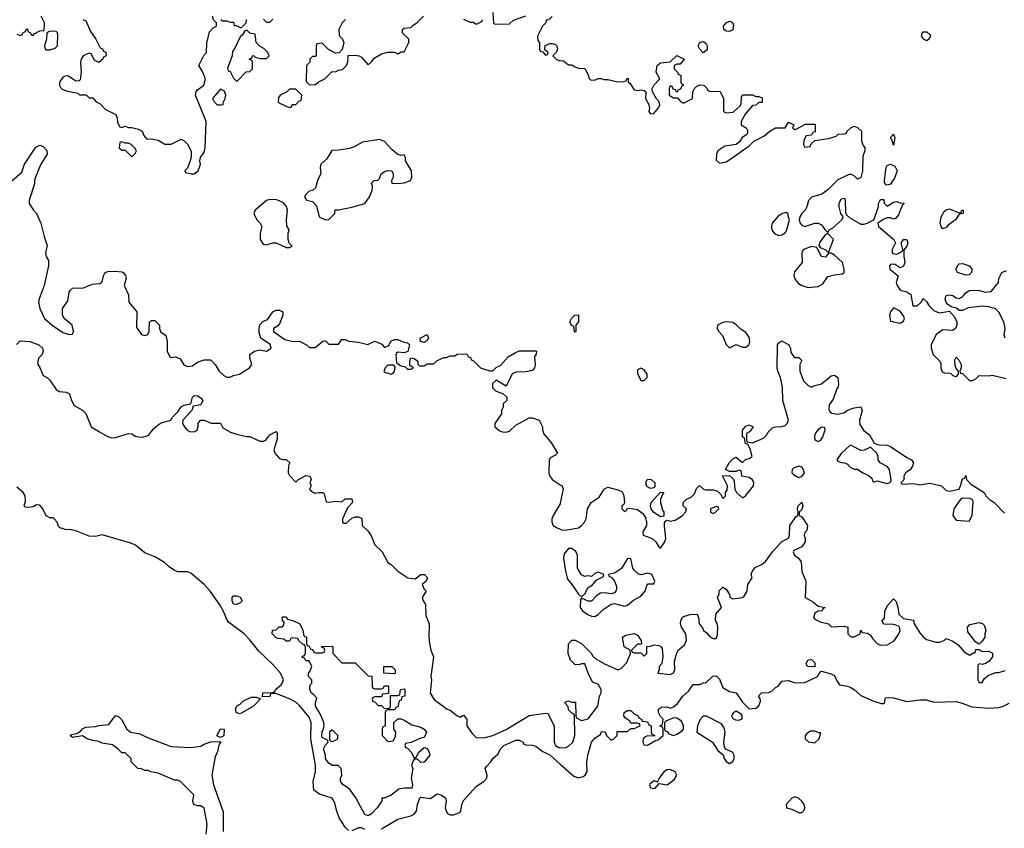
# Model space of a CAD drawing. Header units: inches. Extents: x 2380053 to 2584298, y 380219 to 546618.
# Tile 435 of 656: x 2496707 to 2502704, y 437585 to 442509. Entities that reach past the tile are written whole.
import ezdxf

# ---------------------------------------------------------------- set-up
doc = ezdxf.new("R2010")
doc.units = ezdxf.units.IN
doc.header["$MEASUREMENT"] = 0
for name, color, linetype in [('C4493', 7, 'Continuous'), ('C4494', 7, 'Continuous'), ('C5403', 7, 'Continuous'), ('C5404', 7, 'Continuous')]:
    doc.layers.add(name, color=color, linetype=linetype)

msp = doc.modelspace()

# ---------------------------------------------------------------- linework, layer by layer
at = {"layer": 'C4493', "color": 2}
for points, elevation in [([(2497193, 440000), (2497235.2, 439975.2), (2497264, 439964), (2497290, 439964.9), (2497370.5, 439990.5), (2497390, 439987.7), (2497412.8, 439972.8), (2497430, 439968.4), (2497452.9, 439967.1), (2497484.2, 439975.8), (2497496.4, 439983.6), (2497508.6, 440000)], 34), ([(2497986.6, 440000), (2497990, 439998), (2498030, 439984.7), (2498090, 439971.3), (2498110, 439971), (2498170, 439942), (2498190, 439942), (2498206, 439950), (2498230, 439982), (2498266, 440000)], 34), ([(2498271, 440000), (2498276, 439990), (2498275.3, 439955.3), (2498256, 439890), (2498261, 439870), (2498290, 439838), (2498310, 439831), (2498330.7, 439830.7), (2498352, 439810), (2498345.4, 439794.6), (2498342, 439750), (2498350, 439734), (2498390, 439694), (2498406, 439710), (2498450, 439734), (2498474, 439730), (2498482, 439710), (2498474, 439690), (2498482, 439670), (2498472, 439650), (2498479.6, 439639.6), (2498505.4, 439625.4), (2498530, 439631.3), (2498554, 439630), (2498562, 439622), (2498574, 439574), (2498592, 439572), (2498630, 439578), (2498670, 439574), (2498690, 439592), (2498730.9, 439590.9), (2498734, 439570), (2498703.6, 439536.4), (2498674, 439470), (2498674, 439450), (2498683.6, 439443.6), (2498696.4, 439443.6), (2498730, 439474), (2498750, 439482), (2498770, 439482), (2498791.6, 439471.6), (2498794, 439430), (2498830, 439394), (2498850, 439362), (2498870, 439311.3), (2498914.8, 439270), (2498950, 439204.7), (2498971.3, 439190), (2499010.7, 439150.7), (2499070.9, 439110.9), (2499116, 439104), (2499150, 439131), (2499172, 439130), (2499192, 439110), (2499182, 439090), (2499158, 439070), (2499170, 439042), (2499182, 439030), (2499158.8, 438990), (2499164.9, 438970), (2499179.1, 438950), (2499180.9, 438880.9), (2499200.7, 438830), (2499198.8, 438750), (2499202.8, 438710), (2499211, 438670), (2499227.3, 438630), (2499210.8, 438510), (2499214.8, 438490), (2499207.5, 438407.5), (2499232, 438370), (2499310, 438311.3), (2499330, 438304.7), (2499370, 438272), (2499390, 438262), (2499410, 438274), (2499431, 438250), (2499431.3, 438210), (2499463, 438163), (2499490, 438137.3), (2499542, 438138), (2499590, 438150.7), (2499670, 438186.8), (2499810, 438272), (2499910, 438286), (2499923.6, 438283.6), (2499962.8, 438210), (2499962, 438110), (2499971, 438090), (2499990, 438077.3), (2500000, 438076.7)], 34), ([(2499646.7, 440000), (2499650, 439998.8), (2499670, 439998), (2499676, 440000)], 38), ([(2499894.7, 440000), (2499898, 439990), (2499946, 439930), (2499982, 439870), (2499970, 439858), (2499938, 439842), (2499932, 439828), (2499930.8, 439750), (2499936, 439730), (2499950.8, 439710), (2500000, 439677.2)], 38), ([(2498710, 437572.3), (2498690, 437592.7), (2498654, 437650), (2498638.9, 437690), (2498625.6, 437745.6), (2498610, 437768.7), (2498533.6, 437793.6), (2498498, 437818), (2498495.3, 437870), (2498509.2, 437930), (2498509.4, 437970.6), (2498481.1, 438130), (2498481.6, 438230), (2498470, 438261.2), (2498410, 438336), (2498390, 438352.7), (2498350, 438373.2), (2498267.3, 438407.3), (2498234, 438406), (2498230, 438388), (2498186, 438386), (2498189, 438411), (2498247.3, 438412.7), (2498262, 438418), (2498266, 438430), (2498300.4, 438459.6), (2498308.9, 438471.1), (2498313.2, 438490), (2498295.1, 438530), (2498250, 438582.7), (2498164.4, 438664.4), (2498110, 438733.6), (2498075.1, 438770), (2497980, 438840), (2497964.2, 438864.2), (2497955.8, 438890), (2497930, 438939.5), (2497870, 439027), (2497831.6, 439070), (2497750, 439138.4), (2497730, 439147), (2497670, 439147), (2497650, 439155.1), (2497617.5, 439177.5), (2497590, 439204), (2497530, 439239.3), (2497470, 439262), (2497412.7, 439310), (2497390, 439320.7), (2497210, 439372.7), (2497170, 439362), (2497130, 439364), (2497050, 439397.2), (2497023.1, 439403.1), (2496984, 439404), (2496954.6, 439414.6), (2496942, 439430), (2496935.3, 439450), (2496918, 439470), (2496910, 439475.3), (2496890, 439475.3), (2496868.9, 439488.9), (2496848.7, 439530), (2496830, 439554), (2496810, 439555.3), (2496794.4, 439545.6), (2496770, 439539), (2496742, 439542), (2496735.3, 439550), (2496742, 439578), (2496741.2, 439610), (2496729.2, 439630), (2496690, 439663.7)], 34), ([(2500000, 439565.5), (2499999, 439561), (2499955.5, 439490), (2499948.4, 439470), (2499948.2, 439450), (2499957.3, 439430), (2499976.5, 439416.5), (2500000, 439407)], 38), ([(2497842.9, 437550), (2497849.2, 437610), (2497830, 437708), (2497810, 437722), (2497790, 437722), (2497768, 437730), (2497762, 437750), (2497768, 437790), (2497686, 437870), (2497670, 437878), (2497650, 437878), (2497550, 437922), (2497506, 437930), (2497490, 437938), (2497470, 437938), (2497450, 437948), (2497426, 437950), (2497386, 437990), (2497386, 438010), (2497350, 438046), (2497330, 438046), (2497306, 438070), (2497272.9, 438092.9), (2497210, 438104), (2497190, 438114), (2497150, 438119.3), (2497118, 438130), (2497090, 438148.7), (2497030, 438139), (2497015.3, 438150), (2497022.7, 438157.3), (2497056.4, 438163.6), (2497080.4, 438179.6), (2497090, 438192), (2497110, 438202), (2497170, 438204.7), (2497190, 438211.3), (2497250, 438218), (2497290, 438272), (2497310, 438266), (2497330, 438246.8), (2497360.7, 438190), (2497384.7, 438170), (2497439.8, 438159.8), (2497490, 438136), (2497630, 438082.8), (2497750, 438078), (2497810, 438084.7), (2497830, 438098), (2497870, 438111.3), (2497930, 438114), (2497931.3, 438108.7), (2497922, 438098), (2497910, 438046), (2497898, 438022), (2497878, 437910), (2497886.8, 437850), (2497946.4, 437686.4), (2497946.4, 437566.4)], 34), ([(2498910, 437582), (2499010, 437642), (2499090, 437661), (2499110, 437671.3), (2499124, 437690), (2499130, 437731.3), (2499144.5, 437770), (2499150, 437774.4), (2499210, 437767.3), (2499250, 437794.8), (2499272, 437790), (2499301, 437770), (2499304, 437750), (2499298.8, 437710), (2499310, 437678), (2499330, 437666.8), (2499350, 437666.8), (2499381.2, 437678.8), (2499394, 437690), (2499399.3, 437730), (2499410, 437754.8), (2499490, 437842.8), (2499534, 437870), (2499553.2, 437890), (2499555.1, 437910), (2499542.9, 437950), (2499550, 437962.8), (2499577.2, 437990), (2499590, 438011.3), (2499622, 438038), (2499635.3, 438070), (2499655.3, 438090), (2499730, 438122.8), (2499750, 438122), (2499774, 438110), (2499778, 438098), (2499790, 438094), (2499828, 438092), (2499850, 438084.7), (2499893.2, 438053.2), (2499938.8, 438030), (2500000, 437975.6)], 30), ([(2498810, 437578), (2498790, 437589), (2498770, 437589), (2498730.5, 437569.5)], 34)]:
    msp.add_lwpolyline(points, dxfattribs=dict(at, elevation=elevation))
for points, elevation in [([(2498030, 438948.7), (2498008.7, 438950), (2498002, 438970), (2498002, 438990), (2498010, 439002), (2498030, 439002), (2498050, 438992), (2498062, 438970), (2498050, 438958)], 30), ([(2498510, 438654), (2498550, 438654), (2498562, 438658), (2498566, 438670), (2498562, 438682), (2498547.3, 438687.3), (2498547.3, 438692.7), (2498610, 438694), (2498614, 438690), (2498614, 438650), (2498670, 438594), (2498750, 438594), (2498830, 438514), (2498852.7, 438512.7), (2498854, 438450), (2498858, 438438), (2498870, 438434), (2498910, 438434), (2498922, 438438), (2498930, 438454), (2498952.7, 438452.7), (2498954, 438406), (2498918, 438402), (2498910, 438386), (2498870, 438386), (2498858, 438382), (2498854, 438370), (2498858, 438358), (2498872.7, 438352.7), (2498890, 438334), (2498910, 438334), (2498930, 438314), (2498962, 438318), (2498966, 438330), (2498966, 438394), (2499010, 438394), (2499022, 438398), (2499026, 438430), (2499050, 438434), (2499054, 438430), (2499054, 438390), (2499034, 438386), (2499030, 438366), (2499018, 438362), (2499010, 438326), (2498998, 438322), (2498990, 438306), (2498950, 438306), (2498938, 438302), (2498934, 438290), (2498934, 438210), (2498918, 438202), (2498914, 438190), (2498914, 438150), (2498950, 438114), (2498982, 438118), (2498996.4, 438143.6), (2498998, 438170), (2498986, 438190), (2498986, 438230), (2499010, 438252), (2499030, 438252), (2499050, 438244.7), (2499095.3, 438215.3), (2499150, 438201), (2499171.3, 438190), (2499184.7, 438170), (2499170, 438138), (2499150, 438135.3), (2499090, 438108), (2499058, 438102), (2499054, 438090), (2499058, 438078), (2499070, 438074), (2499092, 438050), (2499110, 438014), (2499122, 438018), (2499138, 438050), (2499170, 438078), (2499190, 438072), (2499201, 438050), (2499204.7, 438030), (2499170, 437988), (2499150, 437986), (2499130, 438006), (2499110, 438006), (2499103.6, 437996.4), (2499094, 437970), (2499102, 437950), (2499090.8, 437890), (2499100.5, 437850), (2499094.8, 437830), (2499050, 437829.7), (2499016.4, 437823.6), (2498970, 437786.6), (2498928, 437768), (2498912, 437768), (2498912, 437752), (2498884, 437710), (2498850, 437674), (2498830, 437661.2), (2498809, 437670), (2498754, 437770), (2498719.5, 437819.5), (2498698.6, 437838.6), (2498678, 437850), (2498662, 437870), (2498662, 437890), (2498668.7, 437910), (2498666, 437950), (2498647.3, 437967.3), (2498610, 437968.7), (2498590, 437982), (2498570, 438008), (2498569.3, 438030), (2498558, 438070), (2498570, 438094), (2498586, 438110), (2498582, 438122), (2498550, 438138), (2498546.8, 438146.8), (2498550, 438174), (2498556.4, 438183.6), (2498562, 438210), (2498559, 438230), (2498538.9, 438278.9), (2498509.2, 438330), (2498508.9, 438351.1), (2498518, 438378), (2498499, 438399), (2498482, 438410), (2498475.3, 438430), (2498475.3, 438450), (2498478, 438462), (2498486, 438470), (2498486, 438490), (2498466, 438510), (2498466, 438530), (2498476.4, 438543.6), (2498486, 438570), (2498470, 438606), (2498450, 438606), (2498442, 438622), (2498428.4, 438628.4), (2498430, 438634), (2498442, 438638), (2498447.3, 438652.7), (2498447.3, 438687.3), (2498442, 438702), (2498430, 438706), (2498407.3, 438727.3), (2498402, 438742), (2498370, 438746), (2498358, 438742), (2498350, 438726), (2498330, 438726), (2498316.4, 438736.4), (2498280.4, 438740.4), (2498267.3, 438747.3), (2498246, 438770), (2498247.3, 438792.7), (2498270, 438794), (2498288.4, 438811.6), (2498307.3, 438812.7), (2498316.4, 438823.6), (2498318, 438838), (2498307.3, 438852.7), (2498306, 438870), (2498310, 438874), (2498330, 438874), (2498338, 438858), (2498371.6, 438851.6), (2498414, 438830), (2498431.6, 438791.6), (2498438, 438758), (2498454, 438750), (2498454, 438710), (2498458, 438698), (2498470, 438694), (2498478, 438678), (2498492.7, 438672.7), (2498498, 438658)], 30), ([(2498990, 438526), (2498926, 438530), (2498926, 438570), (2498974, 438570), (2498994, 438550), (2498994, 438530)], 30), ([(2498050, 438282), (2498028.7, 438288.7), (2498022, 438310), (2498030, 438331.3), (2498050, 438342), (2498070, 438362), (2498116.4, 438383.6), (2498150, 438384.7), (2498174, 438374), (2498132, 438330)], 34), ([(2497930, 438138), (2497908.7, 438148.7), (2497930, 438191), (2497952, 438190), (2497950, 438148)], 34), ([(2498610, 438186), (2498594, 438170), (2498594, 438130), (2498598, 438118), (2498610, 438114), (2498630, 438122), (2498646, 438130), (2498646, 438150)], 30)]:
    msp.add_lwpolyline(points, close=True, dxfattribs=dict(at, elevation=elevation))
at = {"layer": 'C4494', "color": 2}
for points, elevation in [([(2499590, 442554), (2499594, 442490), (2499602, 442482), (2499690, 442484.7), (2499714, 442506), (2499790, 442533.4)], 42), ([(2496690, 442422), (2496710, 442414), (2496722, 442418), (2496726, 442430), (2496742, 442438), (2496746, 442450), (2496754, 442454), (2496758, 442438), (2496774, 442430), (2496778, 442418), (2496790, 442414), (2496796.4, 442423.6), (2496830, 442442), (2496856.4, 442443.6), (2496858, 442490), (2496838, 442530)], 42), ([(2497091.1, 442511.1), (2497110, 442502.8), (2497115.1, 442495.1), (2497138, 442438), (2497171.3, 442390), (2497198, 442338), (2497212.7, 442332.7), (2497218, 442318), (2497232.7, 442312.7), (2497234, 442290), (2497218, 442282), (2497214, 442270), (2497190, 442248.7), (2497163.1, 442263.1), (2497142, 442302), (2497130, 442306), (2497094, 442290), (2497082, 442270), (2497078, 442250), (2497081, 442190), (2497076, 442144), (2497070, 442138), (2497050, 442135.3), (2497004.7, 442164.7), (2496990, 442168), (2496970, 442160.5), (2496949.2, 442130), (2496949, 442109), (2496955.8, 442095.8), (2496966, 442086), (2496990, 442076.4), (2497062, 442062), (2497072.7, 442052.7), (2497111.6, 442051.6), (2497130, 442034), (2497152.7, 442032.7), (2497174, 442010), (2497196.9, 441996.9), (2497230, 441962), (2497292.7, 441932.7), (2497302, 441910), (2497303.6, 441883.6), (2497318, 441858), (2497330, 441854), (2497350, 441862), (2497370, 441852), (2497390, 441852), (2497430, 441842), (2497454, 441830), (2497463.6, 441803.6), (2497482, 441782), (2497510, 441784.7), (2497550, 441776), (2497591.6, 441751.6), (2497630, 441752), (2497690, 441782), (2497710, 441772), (2497730, 441752), (2497751.6, 441708.4), (2497751.6, 441671.6), (2497746, 441650), (2497730, 441606), (2497714, 441590), (2497718, 441578), (2497751.6, 441571.6), (2497770, 441571.3), (2497795.3, 441590), (2497809, 441630), (2497804, 441650), (2497808.7, 441670), (2497830, 441702), (2497837.2, 441730), (2497844, 441890), (2497779, 442050), (2497782, 442070), (2497790, 442082), (2497828.7, 442110), (2497839, 442150), (2497818, 442198), (2497798, 442230), (2497828.4, 442291.6), (2497846, 442310), (2497847.3, 442367.3), (2497864, 442436), (2497883.1, 442456.9), (2497906, 442470), (2497906, 442490), (2497888.4, 442508.4), (2497882, 442530)], 42), ([(2497931.6, 442511.6), (2497942, 442502), (2497970, 442502), (2497990, 442494), (2498010, 442494), (2498014, 442474), (2498026, 442474), (2498050, 442462), (2498058, 442462), (2498086, 442490), (2498088.4, 442511.6)], 42), ([(2498192.7, 442512.7), (2498210, 442494), (2498230, 442494), (2498250, 442512)], 42), ([(2498692, 442510), (2498672, 442490), (2498652, 442450), (2498652.7, 442412.7), (2498674, 442390), (2498682, 442370), (2498671.6, 442328.4), (2498652.7, 442307.3), (2498630, 442306), (2498588.7, 442328.7), (2498550, 442366), (2498518, 442362), (2498512.7, 442347.3), (2498514, 442290), (2498510, 442286), (2498490, 442286), (2498474, 442270), (2498474, 442250), (2498454, 442230), (2498452.7, 442132.7), (2498472.7, 442112.7), (2498510, 442114), (2498526, 442130), (2498566, 442150), (2498610, 442194), (2498630, 442192), (2498650, 442202), (2498673.6, 442206.4), (2498698, 442230), (2498706, 442250), (2498708.4, 442291.6), (2498750, 442294), (2498774, 442290), (2498790, 442282), (2498830, 442234), (2498850, 442252), (2498865.6, 442274.4), (2498910, 442301), (2498950, 442312), (2498990, 442312), (2499010, 442302), (2499030, 442314), (2499050, 442314), (2499078, 442370), (2499078, 442390), (2499038, 442430), (2499038, 442450), (2499050, 442458), (2499090, 442462), (2499103.1, 442476.9), (2499126, 442490), (2499166, 442530)], 42), ([(2499410, 442512), (2499450, 442494), (2499470, 442494), (2499490, 442482), (2499522, 442498), (2499526, 442510)], 42), ([(2499950.9, 442529.1), (2499930, 442508), (2499914, 442506), (2499912, 442490), (2499892, 442470), (2499862, 442410), (2499863.6, 442383.6), (2499874, 442370), (2499874, 442330), (2499878, 442318), (2499894, 442314), (2499910, 442294), (2499922, 442298), (2499926, 442310), (2499906, 442326), (2499907.3, 442352.7), (2499936.4, 442363.6), (2499950, 442364.7), (2499970, 442358), (2499978, 442350), (2499982, 442330), (2499974, 442310), (2499954, 442290), (2499974, 442270), (2499990, 442262), (2500000, 442261.2)], 42), ([(2496630, 441501), (2496719.5, 441580.5), (2496737.2, 441630), (2496806.6, 441733.4), (2496830, 441744.7), (2496850, 441738), (2496873, 441713), (2496874, 441690), (2496836, 441630), (2496804.7, 441550), (2496798, 441530), (2496798, 441510), (2496764.7, 441410), (2496764.7, 441390), (2496791.3, 441350), (2496810.8, 441330), (2496836, 441270), (2496856, 441190), (2496875.3, 441135.3), (2496864, 441090), (2496868, 441068), (2496882.8, 441042.8), (2496882, 441010), (2496856.3, 440890), (2496825.5, 440810), (2496823, 440790), (2496830.8, 440750), (2496858, 440690), (2496904.7, 440650), (2496970, 440604.7), (2497010, 440592), (2497030, 440594), (2497035.3, 440610), (2497028, 440650), (2496978, 440690), (2496968.4, 440711.6), (2496968.7, 440750), (2497001.5, 440798.5), (2497009.3, 440850), (2497017.5, 440862.5), (2497030, 440874), (2497050, 440877.3), (2497090, 440874.8), (2497150, 440898), (2497196.4, 440903.6), (2497210, 440914), (2497217.2, 440950), (2497229, 440970), (2497244.1, 440975.9), (2497290, 440979.1), (2497330, 440974), (2497338, 440970), (2497350.9, 440950.9), (2497355.3, 440935.3), (2497344.7, 440890), (2497370, 440834), (2497371.3, 440790), (2497421, 440730), (2497419.6, 440639.6), (2497422, 440630), (2497450, 440592), (2497470, 440586), (2497488.4, 440591.6), (2497495.3, 440610), (2497498, 440670), (2497510, 440678), (2497530, 440678), (2497558, 440650), (2497558, 440630), (2497566.4, 440606.4), (2497594, 440590), (2497599.6, 440579.6), (2497604.7, 440550), (2497604.7, 440490), (2497619.6, 440459.6), (2497630, 440452), (2497656.9, 440456.9), (2497684.7, 440444.7), (2497707.9, 440407.9), (2497730, 440398), (2497759, 440401), (2497790, 440424.7), (2497830, 440438), (2497870, 440438), (2497898, 440410), (2497922, 440370), (2497950, 440342), (2497970, 440332), (2497990, 440332), (2498010, 440342), (2498046, 440350), (2498108, 440390), (2498122, 440410), (2498108.7, 440450), (2498109, 440470), (2498138, 440490), (2498170, 440498.8), (2498210, 440490.8), (2498239, 440510), (2498232, 440532), (2498175.3, 440570), (2498165.2, 440605.2), (2498166, 440630), (2498169.6, 440650.4), (2498187.5, 440672.5), (2498216, 440684), (2498249.2, 440730), (2498270, 440740.7), (2498290, 440740.7), (2498310.6, 440730.6), (2498311, 440710), (2498290, 440658), (2498276.9, 440643.1), (2498254, 440630), (2498254, 440610), (2498322.8, 440562.8), (2498370, 440550.8), (2498411.1, 440551.1), (2498454, 440530), (2498472.7, 440512.7), (2498507.3, 440512.7), (2498552.7, 440552.7), (2498570, 440554), (2498590, 440534), (2498650, 440534), (2498670, 440562), (2498690, 440562), (2498711.3, 440551.3), (2498770, 440546), (2498828, 440532), (2498870, 440552), (2498912.7, 440532.7), (2498930, 440514), (2498955.3, 440524.7), (2498967.3, 440552.7), (2498990, 440562), (2499010, 440562), (2499046, 440546), (2499070, 440542), (2499082, 440530), (2499070.5, 440489.5), (2499050, 440480.9), (2499010, 440484), (2499001.4, 440478.6), (2498998.8, 440470), (2499001.6, 440421.6), (2499023.8, 440403.8), (2499054.8, 440394.8), (2499070, 440382), (2499090, 440382), (2499106, 440390), (2499083.1, 440403.1), (2499083.7, 440430), (2499090, 440450.8), (2499110, 440446), (2499132, 440430), (2499132.7, 440412.7), (2499142, 440402), (2499170, 440402), (2499190, 440414), (2499230, 440414), (2499248.4, 440431.6), (2499290, 440452), (2499307.3, 440452.7), (2499330, 440462), (2499358, 440462), (2499372.7, 440472.7), (2499430, 440474), (2499438, 440458), (2499454, 440450), (2499458, 440438), (2499470, 440434), (2499514, 440390), (2499570, 440372), (2499590, 440372), (2499610, 440392), (2499635.3, 440404.7), (2499683.1, 440456.9), (2499720.4, 440479.6), (2499750, 440492), (2499850, 440494), (2499854, 440490), (2499852, 440472), (2499842, 440458), (2499846.8, 440410), (2499842.8, 440390), (2499830, 440374), (2499790, 440365.2), (2499730, 440364), (2499706.4, 440353.6), (2499670, 440278), (2499610, 440315.3), (2499586.4, 440293.6), (2499586, 440270), (2499604.7, 440250), (2499651.6, 440231.6), (2499674, 440210), (2499674, 440190), (2499652, 440170), (2499652, 440150), (2499642, 440130), (2499642, 440110), (2499602, 440050), (2499602, 440030), (2499627.1, 440007.1), (2499646.7, 440000)], 38), ([(2496688.4, 440531.6), (2496710, 440554), (2496770, 440550.8), (2496824.7, 440530), (2496846, 440510), (2496851.3, 440490), (2496844.7, 440470), (2496824.7, 440450), (2496818, 440430), (2496818, 440410), (2496830.7, 440390.7), (2496850, 440342), (2496874, 440330), (2496890, 440314), (2496930, 440258), (2496950, 440244.7), (2496990, 440242), (2497010.7, 440230.7), (2497022, 440190), (2497039.6, 440159.6), (2497090.9, 440130.9), (2497110.9, 440110.9), (2497142, 440030), (2497193, 440000)], 34), ([(2497508.6, 440000), (2497522, 440018), (2497550, 440042.8), (2497570, 440054), (2497628.7, 440071.3), (2497638, 440090), (2497670, 440122), (2497690, 440151.3), (2497710, 440162.8), (2497748.9, 440171.1), (2497759, 440210), (2497770, 440221), (2497790, 440218.8), (2497810, 440206), (2497822.8, 440190), (2497810, 440164), (2497764.7, 440155.3), (2497756, 440130), (2497701, 440070), (2497698.8, 440050), (2497710.6, 440030), (2497727.3, 440010), (2497742.3, 440002.3), (2497770, 440000.7), (2497788.7, 440010), (2497795.3, 440030), (2497795.3, 440050), (2497808.7, 440070), (2497830, 440071), (2497872.7, 440052.7), (2497930, 440052), (2497944.7, 440024.7), (2497986.6, 440000)], 34), ([(2499676, 440000), (2499690, 440004.7), (2499730, 440041), (2499810, 440084.7), (2499830, 440086), (2499871.3, 440070), (2499891.3, 440030), (2499891.3, 440010), (2499894.7, 440000)], 38), ([(2498266, 440000), (2498270, 440002), (2498271, 440000)], 34)]:
    msp.add_lwpolyline(points, dxfattribs=dict(at, elevation=elevation))
for points, elevation in [([(2496899.6, 442440.4), (2496883.6, 442436.4), (2496872.7, 442427.3), (2496871.3, 442391.3), (2496858, 442350), (2496859.6, 442339.6), (2496866, 442326), (2496890, 442325.5), (2496923.3, 442336.7), (2496938, 442350), (2496939, 442419), (2496938, 442430), (2496930, 442438)], 42), ([(2498090, 442446), (2498078, 442442), (2498063.6, 442416.4), (2498050, 442406), (2498019.6, 442340.4), (2498003.6, 442316.4), (2498002, 442290), (2497974, 442214), (2497978, 442198), (2497990, 442194), (2498010, 442154), (2498030, 442134), (2498087.3, 442192.7), (2498110, 442194), (2498126, 442210), (2498126, 442250), (2498122, 442262), (2498106, 442270), (2498122, 442278), (2498126, 442290), (2498131.6, 442291.6), (2498142, 442282), (2498170, 442274), (2498210, 442274), (2498226, 442290), (2498218, 442310), (2498194.6, 442334.6), (2498168.9, 442348.9), (2498148, 442370), (2498142, 442422), (2498108.4, 442428.4)], 42), ([(2497930, 442086), (2497882, 442030), (2497892, 442010), (2497910, 441992), (2497930, 441992), (2497946, 441994), (2497946, 442006), (2497958, 442030), (2497962, 442050), (2497954.6, 442074.6)], 42), ([(2498390, 442086), (2498350, 442086), (2498332.7, 442067.3), (2498294, 442050), (2498283.6, 442036.4), (2498282, 442010), (2498290, 442002), (2498350, 441974), (2498362, 441978), (2498367.3, 441992.7), (2498390, 441994), (2498407.3, 442012.7), (2498422, 442018), (2498426, 442050)], 42), ([(2498899, 441779), (2498796, 441764), (2498745.4, 441734.6), (2498715.3, 441724.7), (2498650, 441714), (2498607.5, 441712.5), (2498578.8, 441661.2), (2498542, 441630), (2498538, 441610), (2498542, 441570), (2498523.6, 441536.4), (2498510, 441486), (2498491.6, 441468.4), (2498470, 441466), (2498450, 441446), (2498442, 441430), (2498454, 441410), (2498490, 441402), (2498515.3, 441375.3), (2498532, 441310), (2498570, 441291.3), (2498590, 441292), (2498626, 441330), (2498629, 441351), (2498650, 441351.3), (2498730, 441367.3), (2498809.3, 441390.7), (2498837.2, 441430), (2498853.2, 441470), (2498855.3, 441495.3), (2498850, 441514), (2498866, 441530), (2498888, 441532), (2498898, 441542), (2498909, 441570), (2498930, 441584.7), (2498950, 441591.3), (2498974, 441590), (2498982, 441570), (2498982, 441550), (2498972, 441530), (2498974, 441514), (2499010, 441511.3), (2499050, 441516), (2499088, 441530), (2499095.3, 441550), (2499094, 441590), (2499058, 441650), (2499058, 441670), (2499050, 441686), (2499030, 441682), (2499010, 441688.7), (2498976, 441716), (2498930, 441768.7)], 42), ([(2497330, 441766), (2497318, 441762), (2497314, 441730), (2497330, 441714), (2497350, 441714), (2497390, 441674), (2497410, 441694), (2497418, 441710), (2497410, 441726), (2497386, 441750), (2497370, 441758), (2497350, 441758)], 42), ([(2498230, 441414), (2498211.1, 441408.9), (2498142, 441350), (2498134, 441330), (2498151.3, 441290), (2498171.3, 441270), (2498182, 441250), (2498171.3, 441210), (2498172, 441170), (2498190, 441142), (2498210, 441138), (2498248.9, 441151.1), (2498270, 441151.3), (2498330, 441122), (2498350, 441122), (2498366, 441130), (2498348, 441148), (2498342, 441170), (2498342, 441210), (2498348, 441230), (2498334.6, 441254.6), (2498333.2, 441290), (2498339, 441350), (2498332.9, 441372.9), (2498314, 441394), (2498272.7, 441412.7)], 42), ([(2499170, 440544), (2499148, 440550), (2499146, 440570), (2499190, 440592), (2499197.3, 440570), (2499190, 440555.3)], 38), ([(2498950, 440406), (2498934, 440390), (2498925.5, 440365.5), (2498970, 440350.8), (2498982, 440358), (2498989.2, 440370), (2498993.6, 440393.6), (2498985.2, 440405.2)], 38)]:
    msp.add_lwpolyline(points, close=True, dxfattribs=dict(at, elevation=elevation))
at = {"layer": 'C5403', "color": 2}
for points, elevation in [([(2500000, 439407), (2500010, 439403), (2500030, 439401.6), (2500089.4, 439410.6), (2500110, 439416), (2500128.7, 439430), (2500148, 439450), (2500158, 439470), (2500166, 439530), (2500188.7, 439570), (2500237.2, 439602.8), (2500268, 439650), (2500290, 439662), (2500350, 439646.8), (2500370, 439638.8), (2500378.8, 439630), (2500387.3, 439610), (2500391.6, 439568.4), (2500384.7, 439555.3), (2500374, 439550), (2500374, 439530), (2500390, 439514), (2500402, 439518), (2500410, 439534), (2500448.7, 439531.3), (2500470, 439526), (2500502, 439502), (2500518, 439478), (2500524.7, 439450), (2500524.7, 439430), (2500502, 439390), (2500504.7, 439370), (2500550, 439354.8), (2500565.2, 439345.2), (2500581, 439330), (2500599.6, 439299.6), (2500610, 439292), (2500637.2, 439330), (2500642.7, 439350), (2500634, 439426), (2500635.3, 439444.7), (2500642, 439458), (2500650, 439462), (2500670, 439456), (2500698.6, 439461.4), (2500744, 439490), (2500762, 439510), (2500768, 439530), (2500748.7, 439550), (2500748, 439570), (2500768, 439590), (2500797.2, 439602.8), (2500817.2, 439622.8), (2500830, 439654), (2500847.3, 439672.7), (2500871.1, 439651.1), (2500886, 439646), (2500930, 439646.8), (2500958, 439638), (2500978, 439618), (2500990, 439594), (2501006, 439610), (2501006, 439630), (2501016.4, 439643.6), (2501018, 439670), (2500988, 439732), (2501030, 439734), (2501052.7, 439712.7), (2501059.6, 439699.6), (2501062, 439650), (2501072, 439630), (2501110, 439598), (2501128, 439610), (2501177.2, 439670), (2501179, 439690), (2501170, 439708), (2501150, 439722), (2501106, 439730), (2501102, 439762), (2501090, 439766), (2501070, 439758), (2501030, 439758), (2501006, 439770), (2501028.7, 439810), (2501050, 439836), (2501070, 439844.7), (2501110, 439814), (2501128.4, 439831.6), (2501150, 439838), (2501168, 439850), (2501156.4, 439896.4), (2501142, 439922), (2501128.4, 439928.4), (2501122, 439962), (2501108.7, 439970), (2501108.7, 440000)], 38), ([(2501151.4, 440000), (2501134, 439990), (2501134, 439950), (2501138, 439938), (2501170, 439932), (2501238, 439962), (2501258, 439982), (2501264, 439996), (2501268.2, 440000)], 38), ([(2501559.7, 440000), (2501552.7, 439990), (2501548.2, 439970), (2501550.5, 439950.5), (2501570, 439940.4), (2501586, 439950), (2501599.6, 439970), (2501609.1, 440000)], 38), ([(2501859.3, 440000), (2501882.5, 439982.5), (2501911.3, 439931.3), (2501939.6, 439919.6), (2501990, 439918.8), (2502010, 439910.8), (2502110, 439842.8), (2502138, 439830), (2502150.8, 439810), (2502144.7, 439790), (2502130, 439768), (2502102, 439750), (2502092, 439730), (2502092, 439708), (2502074, 439690), (2502082, 439682), (2502150, 439686), (2502190, 439676), (2502250, 439687.3), (2502322, 439670), (2502350, 439642), (2502370, 439638), (2502428.4, 439651.6), (2502438, 439670), (2502450, 439714), (2502462, 439718), (2502470, 439734), (2502474, 439710), (2502500.7, 439680.7), (2502582, 439630), (2502592, 439610), (2502612, 439590), (2502642, 439570), (2502704.5, 439504.5)], 38), ([(2500000, 439677.2), (2500010.8, 439670), (2500018, 439650), (2500000, 439565.5)], 38), ([(2500000, 438076.7), (2500030, 438074.8), (2500050, 438084.7), (2500075.3, 438110), (2500088.7, 438150), (2500086, 438270), (2500082, 438282), (2500070, 438286), (2500050, 438306), (2500047.3, 438327.3), (2500028, 438350), (2500030, 438354), (2500050, 438362), (2500070, 438354), (2500092.7, 438352.7), (2500094, 438270), (2500098, 438258), (2500130, 438242), (2500170, 438251.3), (2500228.7, 438330), (2500239, 438390), (2500249, 438410), (2500249, 438430), (2500230, 438464), (2500195.3, 438475.3), (2500168.7, 438530), (2500150, 438586), (2500130, 438588), (2500118, 438582), (2500090, 438581.2), (2500061.2, 438610), (2500048.7, 438650), (2500048.9, 438708.9), (2500070, 438731), (2500090.6, 438730.6), (2500130, 438711), (2500190.5, 438650.5), (2500196, 438636), (2500217.3, 438617.3), (2500270, 438587.3), (2500350, 438551.3), (2500370, 438558), (2500404.1, 438595.9), (2500428, 438650), (2500426, 438670), (2500389.5, 438689.5), (2500378, 438750), (2500399, 438761), (2500450, 438771.3), (2500470, 438762), (2500492, 438730), (2500494, 438710), (2500490, 438706), (2500470, 438706), (2500434, 438670), (2500438, 438658), (2500450, 438654), (2500490, 438654), (2500510, 438634), (2500526, 438650), (2500527.3, 438692.7), (2500550, 438694), (2500570, 438702), (2500599.6, 438699.6), (2500614, 438690), (2500619.6, 438679.6), (2500624.7, 438630), (2500618, 438590), (2500602, 438570), (2500602, 438550), (2500594, 438530), (2500670, 438522), (2500688.4, 438531.6), (2500698, 438550), (2500696.4, 438603.6), (2500708.7, 438651.3), (2500718, 438670), (2500757.2, 438702.8), (2500768.9, 438731.1), (2500764, 438770), (2500737.2, 438810), (2500732.7, 438830), (2500733.2, 438850), (2500744, 438870), (2500750, 438876), (2500790, 438886.8), (2500834, 438890), (2500842, 438870), (2500844.7, 438830), (2500865.4, 438805.4), (2500872, 438790), (2500894.4, 438774.4), (2500910, 438752), (2500930, 438742), (2500950, 438742), (2500956.5, 438763.5), (2500959, 438810), (2500954.6, 438834.6), (2500946, 438850), (2500948, 438890), (2500982, 438930), (2500958, 438990), (2500967.3, 439012.7), (2500968.4, 439031.6), (2500990, 439054), (2501010, 439042), (2501031.3, 439010), (2501032, 438992), (2501050, 438982), (2501108.7, 438991.3), (2501120.4, 438999.6), (2501138, 439030), (2501142, 439070), (2501168, 439110), (2501162, 439130), (2501168.7, 439150), (2501187.2, 439172.8), (2501230, 439194.8), (2501250, 439210.8), (2501291.4, 439268.6), (2501350, 439331.3), (2501388.7, 439351.3), (2501395.3, 439370), (2501398, 439430), (2501436.4, 439483.6), (2501446, 439490), (2501448, 439512), (2501444, 439530), (2501449, 439550), (2501470, 439572), (2501476, 439550), (2501470, 439526), (2501454, 439510), (2501454, 439490), (2501470, 439482), (2501504.7, 439430), (2501502, 439398), (2501490, 439386), (2501484.7, 439370), (2501491.3, 439350), (2501491, 439330), (2501470, 439299), (2501422, 439278), (2501418, 439270), (2501424.7, 439250), (2501450, 439231.3), (2501467.5, 439207.5), (2501470.8, 439150), (2501494.8, 439090), (2501491.3, 438990), (2501542, 438962), (2501570, 438938), (2501614, 438930), (2501598, 438922), (2501594, 438910), (2501570, 438908), (2501550, 438895.3), (2501542.8, 438870), (2501550, 438858), (2501582.5, 438842.5), (2501634, 438830), (2501652, 438812), (2501730, 438817.3), (2501750.8, 438810.8), (2501752, 438770), (2501770, 438752), (2501790, 438752), (2501826, 438770), (2501830, 438792), (2501838, 438778), (2501870, 438774), (2501890, 438762), (2501901.4, 438741.4), (2501930.4, 438710.4), (2501950, 438701.6), (2501990, 438702.6), (2502033.5, 438726.5), (2502062, 438770), (2502069.5, 438790), (2502066, 438810), (2502057.7, 438817.7), (2502030, 438825.6), (2501970, 438829.3), (2501958, 438850), (2501974, 438866), (2501977.2, 438910), (2501995.1, 438944.9), (2502030, 438982), (2502046, 438966), (2502056.3, 438930), (2502061, 438890), (2502090, 438864), (2502150, 438852), (2502154.8, 438830), (2502190, 438776), (2502210, 438751), (2502230, 438734.8), (2502290, 438718.8), (2502310, 438718.8), (2502338, 438730), (2502350, 438742), (2502390, 438724.7), (2502423.5, 438703.5), (2502459.8, 438659.8), (2502490, 438642), (2502498, 438642), (2502514, 438654), (2502526, 438654), (2502530, 438674), (2502550, 438674), (2502570, 438662), (2502610, 438664.7), (2502631.3, 438651.3), (2502631.3, 438630), (2502610, 438602), (2502590, 438588.7), (2502570, 438582), (2502550, 438586), (2502542, 438578), (2502542, 438490), (2502550, 438474), (2502570, 438474), (2502583.1, 438496.9), (2502604.7, 438515.3), (2502650, 438534.8), (2502670, 438534.8), (2502710, 438546.8)], 34), ([(2500000, 437975.6), (2500082.4, 437902.4), (2500110, 437893.4), (2500138.9, 437901.1), (2500151.8, 437908.2), (2500162.7, 437930), (2500161.6, 437990), (2500168.2, 438031.8), (2500189.5, 438110), (2500210, 438134), (2500244, 438156), (2500250, 438174), (2500272.7, 438172.7), (2500282, 438150), (2500310, 438122), (2500326, 438130), (2500346, 438150), (2500346, 438174), (2500410, 438174), (2500430, 438194), (2500450, 438194), (2500486, 438210), (2500482, 438222), (2500470, 438226), (2500430, 438226), (2500420.4, 438240.4), (2500396.4, 438256.4), (2500386, 438270), (2500388.9, 438291.1), (2500410, 438302), (2500430, 438302), (2500450, 438282), (2500474, 438270), (2500478, 438258), (2500494, 438250), (2500498, 438238), (2500530, 438234), (2500538, 438218), (2500554, 438210), (2500554, 438170), (2500558, 438158), (2500572.7, 438152.7), (2500572.7, 438147.3), (2500530, 438148), (2500510, 438138), (2500504.7, 438130), (2500502, 438110), (2500510, 438094), (2500530, 438092), (2500580.4, 438119.6), (2500596.4, 438123.6), (2500626, 438150), (2500626, 438190), (2500622, 438202), (2500606, 438210), (2500622, 438218), (2500626, 438250), (2500610, 438266), (2500598, 438290), (2500598, 438310), (2500616.4, 438323.6), (2500650, 438324.7), (2500670, 438318), (2500690, 438326), (2500714.2, 438345.8), (2500745.2, 438390), (2500780.2, 438419.8), (2500810, 438462), (2500850, 438462), (2500870, 438472), (2500887.3, 438472.7), (2500928.4, 438511.6), (2500950, 438514), (2500970, 438494), (2500990, 438442), (2501030, 438418), (2501071, 438411), (2501110, 438354), (2501150, 438312), (2501190, 438318), (2501210, 438332), (2501219, 438359), (2501216.4, 438376.4), (2501206, 438390), (2501226, 438410), (2501270, 438412), (2501290, 438422), (2501310, 438442), (2501326, 438450), (2501350, 438482), (2501390, 438484.7), (2501430, 438472), (2501490, 438474), (2501566, 438510), (2501582, 438538), (2501590, 438542), (2501650, 438526), (2501670, 438516), (2501683.5, 438483.5), (2501699.6, 438459.6), (2501749.1, 438450.9), (2501770, 438442.8), (2501790.4, 438430.4), (2501830, 438394), (2501910, 438358.8), (2501954.6, 438345.4), (2501970, 438344.7), (2501975.3, 438350), (2501980.4, 438379.6), (2501998, 438382), (2502030, 438380.7), (2502110, 438358), (2502190, 438367.7), (2502230, 438366.8), (2502274, 438354), (2502410, 438357.1), (2502448.1, 438348.1), (2502505.5, 438325.5), (2502610, 438317.1), (2502670, 438320.5), (2502693.6, 438326.4), (2502732.7, 438347.3)], 30)]:
    msp.add_lwpolyline(points, dxfattribs=dict(at, elevation=elevation))
for points, elevation in [([(2501770, 439918), (2501763.6, 439916.4), (2501710, 439868), (2501684.7, 439830), (2501690, 439822), (2501710, 439812), (2501731.1, 439811.1), (2501750, 439802), (2501765.4, 439785.4), (2501790, 439772), (2501810, 439772), (2501842, 439750), (2501875.3, 439735.3), (2501898, 439718), (2501902, 439702), (2501910, 439694), (2501930, 439702), (2501990, 439686), (2502008.4, 439691.6), (2502015.3, 439704.7), (2502005.2, 439770), (2501990, 439789), (2501948, 439810), (2501935.3, 439830), (2501935.3, 439850), (2501928, 439870), (2501890, 439906), (2501850, 439888), (2501830, 439886)], 38), ([(2501450, 439791.1), (2501420.8, 439779.2), (2501412.7, 439770), (2501410.4, 439750), (2501419.3, 439739.3), (2501450, 439721.1), (2501470, 439727), (2501486.6, 439750), (2501476.9, 439776.9), (2501470, 439784.2)], 38), ([(2500550, 439654), (2500527, 439667), (2500520.9, 439690), (2500529.7, 439710.3), (2500552.1, 439712.1), (2500574.8, 439690), (2500575.3, 439664.7), (2500570, 439658)], 38), ([(2500610, 439482), (2500569.3, 439509.3), (2500554, 439530), (2500549.3, 439549.3), (2500554, 439570), (2500610, 439632), (2500631.3, 439630), (2500622, 439618), (2500611, 439589), (2500610.8, 439570), (2500622.8, 439522.8), (2500630.8, 439510), (2500630, 439486)], 38), ([(2502450, 439595.3), (2502435.3, 439584.7), (2502396, 439530), (2502391.3, 439490), (2502410, 439462), (2502490, 439456), (2502509.2, 439490), (2502514.6, 439574.6), (2502508.4, 439588.4), (2502494.6, 439594.6)], 38), ([(2500950, 439546), (2500914, 439530), (2500914, 439510), (2500930, 439502), (2500946, 439510), (2500966, 439530), (2500962, 439542)], 38), ([(2500070, 439289), (2500050, 439289), (2500023.4, 439256.6), (2500019.1, 439230), (2500030.8, 439150.8), (2500042.8, 439102.8), (2500071, 439071), (2500110, 439012), (2500130, 438994), (2500150, 439014), (2500168.9, 439051.1), (2500194.6, 439065.4), (2500222, 439098), (2500262, 439118), (2500266, 439130), (2500230, 439146), (2500210, 439138), (2500190, 439118), (2500170, 439122), (2500150, 439118), (2500128.7, 439128.7), (2500104, 439170), (2500105.2, 439250), (2500092.1, 439272.1)], 38), ([(2500410, 439228), (2500373.2, 439166.8), (2500330, 439139), (2500294, 439130), (2500298, 439118), (2500310, 439114), (2500330, 439091.3), (2500339.1, 439070), (2500344.9, 439050), (2500338.8, 439030), (2500330, 439019), (2500310, 439012.7), (2500270, 439019), (2500243.6, 439016.4), (2500219.6, 439000.4), (2500190, 438968.7), (2500168.9, 438968.9), (2500130, 438986), (2500123.6, 438976.4), (2500121, 438930), (2500136, 438910), (2500166.6, 438886.6), (2500190, 438877.3), (2500210, 438874.8), (2500230, 438887.3), (2500261.6, 438918.4), (2500309.3, 438950.7), (2500330, 438954), (2500390, 438938), (2500399.6, 438940.4), (2500410, 438944), (2500444.7, 438975.3), (2500490, 438999.1), (2500517.2, 439030), (2500530, 439074), (2500570, 439074), (2500575.3, 439090), (2500558, 439130), (2500530, 439139), (2500492, 439128), (2500474.6, 439134.6), (2500453.2, 439153.2), (2500442, 439170), (2500430, 439226)], 38), ([(2502550, 438706), (2502530, 438718), (2502482, 438782), (2502479, 438810), (2502493.6, 438826.4), (2502550, 438838), (2502571.6, 438831.6), (2502582, 438822), (2502591, 438791), (2502584.7, 438770), (2502584.7, 438750), (2502570, 438726)], 34), ([(2501550, 438568), (2501506, 438570), (2501498, 438590), (2501510, 438612), (2501530, 438614), (2501550, 438594)], 30), ([(2501070, 438298), (2501054, 438290), (2501042, 438270), (2501050, 438254), (2501066.4, 438246.4), (2501090, 438244.7), (2501107.3, 438252.7), (2501108, 438270), (2501100.4, 438280.4)], 30), ([(2500690, 438257.2), (2500642, 438238), (2500634, 438230), (2500634, 438190), (2500638, 438178), (2500650, 438174), (2500661, 438161), (2500690, 438151), (2500710, 438158.8), (2500742, 438178), (2500749.2, 438190), (2500749.4, 438210), (2500738.3, 438238.3), (2500710, 438256)], 30), ([(2500890, 438268), (2500870, 438268), (2500851, 438249), (2500834.8, 438210), (2500831, 438170), (2500926, 438110), (2500959.6, 438059.6), (2500992, 438032), (2500998, 438010), (2501010, 437992), (2501030, 437981), (2501050, 437992), (2501059, 438010), (2501059, 438030), (2501050, 438048), (2501007.3, 438067.3), (2501000.4, 438080.4), (2500995.3, 438110), (2501004, 438170), (2500997.2, 438197.2), (2500982, 438222)], 30), ([(2501550, 438177.2), (2501524, 438176), (2501499.6, 438160.4), (2501492, 438150), (2501492, 438130), (2501511, 438111), (2501550, 438106.8), (2501576, 438130), (2501586, 438166), (2501574, 438166)], 30), ([(2500670, 437942.7), (2500650, 437941.2), (2500630.5, 437929.5), (2500601, 437890), (2500592, 437870), (2500594, 437866), (2500570, 437874), (2500545.2, 437854.8), (2500542.8, 437850), (2500550, 437832), (2500570, 437827.3), (2500578, 437830), (2500602, 437858), (2500650, 437850.7), (2500674, 437866), (2500695.6, 437884.4), (2500709.2, 437910), (2500699, 437930)], 30), ([(2501430, 437776.9), (2501410.3, 437769.7), (2501374.8, 437730), (2501378, 437710), (2501410, 437701.6), (2501450, 437681.3), (2501470, 437682.4), (2501484.7, 437695.3), (2501489.6, 437710), (2501484.2, 437730), (2501471, 437751), (2501450, 437769.6)], 30)]:
    msp.add_lwpolyline(points, close=True, dxfattribs=dict(at, elevation=elevation))
at = {"layer": 'C5404', "color": 2}
for points, elevation in [([(2501030, 442437.2), (2501010, 442439), (2500995.3, 442450), (2500994, 442470), (2501010, 442491), (2501030, 442501), (2501038.8, 442498.8), (2501050.9, 442490.9), (2501055.3, 442475.3), (2501050, 442448)], 42), ([(2502210, 442433.6), (2502204, 442430), (2502197.1, 442410), (2502210, 442393.4), (2502230, 442383.1), (2502246.2, 442393.8), (2502257, 442410), (2502255.1, 442415.1), (2502233.5, 442433.5)], 46), ([(2500870, 442308), (2500849.1, 442329.1), (2500839, 442350), (2500849.4, 442370.6), (2500870, 442376), (2500886.4, 442366.4), (2500894.8, 442350), (2500893.4, 442326.6)], 42), ([(2502030, 441746), (2502019, 441779), (2502008, 441790), (2502030, 441812), (2502038, 441790)], 42), ([(2501990, 441502), (2501984.7, 441504.7), (2501975.3, 441515.3), (2501974, 441530), (2501983.7, 441610), (2501990, 441621), (2502010, 441630.6), (2502036.7, 441616.7), (2502052, 441590), (2502035.3, 441544.7), (2502010, 441508.7)], 42), ([(2502430, 441334), (2502442, 441338), (2502446, 441350), (2502454, 441350), (2502454, 441330), (2502430, 441326), (2502406, 441290), (2502361.6, 441258.4), (2502350, 441244), (2502330, 441235.3), (2502319, 441250), (2502314, 441270), (2502319, 441310), (2502338.6, 441341.4), (2502350, 441351.3), (2502370, 441358)], 42), ([(2501375.3, 441335.3), (2501354, 441330), (2501327.1, 441312.9), (2501290.8, 441270), (2501286.8, 441250), (2501287.7, 441227.7), (2501305.8, 441205.8), (2501330, 441194.8), (2501350, 441198.8), (2501369.4, 441210.6), (2501379.3, 441230), (2501395.3, 441290), (2501387.3, 441312.7), (2501387.3, 441327.3)], 42), ([(2501630, 441208), (2501610, 441198), (2501578, 441150), (2501574, 441134), (2501582, 441122), (2501614, 441110), (2501630, 441094), (2501638, 441102), (2501664, 441170)], 42), ([(2501530, 441128), (2501487.1, 441112.9), (2501476.9, 441103.1), (2501471.3, 441090), (2501472, 441030), (2501426.2, 440973.8), (2501422, 440950), (2501430, 440926.8), (2501450, 440904), (2501470, 440890.6), (2501510, 440879.1), (2501570, 440884.9), (2501598, 440902), (2501630, 440946), (2501670, 440956), (2501719, 440961), (2501728, 440970), (2501728.7, 440990), (2501718, 441030), (2501670, 441075.3), (2501650, 441088), (2501632.7, 441087.3), (2501616, 441064), (2501590, 441068), (2501562, 441122)], 42), ([(2502470, 440954), (2502418, 440970), (2502408, 440990), (2502423.1, 441016.9), (2502430, 441022), (2502450, 441024.7), (2502491.3, 441010), (2502506, 440990), (2502504.7, 440970), (2502490, 440955.3)], 42), ([(2502030, 440755.3), (2502011.3, 440730), (2502004.7, 440710), (2502010, 440674), (2502070, 440662), (2502090, 440674), (2502095.3, 440690), (2502090, 440706), (2502070, 440735.3)], 42), ([(2500090, 440606), (2500086, 440610), (2500082, 440642), (2500067.3, 440647.3), (2500058, 440670), (2500068, 440690), (2500088, 440710), (2500110, 440712), (2500111.1, 440668.9), (2500094, 440650), (2500094, 440610)], 38), ([(2501010, 440669.3), (2500990, 440665.2), (2500958, 440650), (2500956, 440630), (2500966, 440610), (2500987.3, 440587.3), (2501010, 440532), (2501030, 440512), (2501070, 440532), (2501110, 440516), (2501130, 440514.8), (2501150, 440532), (2501154.5, 440550), (2501150, 440575.3), (2501130, 440604), (2501102, 440622), (2501071.5, 440651.5), (2501050, 440666)], 42), ([(2500490, 440388), (2500470, 440378), (2500470, 440354), (2500490, 440312), (2500510, 440312), (2500528, 440330), (2500528.7, 440350), (2500510, 440378)], 42)]:
    msp.add_lwpolyline(points, close=True, dxfattribs=dict(at, elevation=elevation))
for points, elevation in [([(2500000, 442261.2), (2500019.6, 442259.6), (2500050, 442234), (2500070, 442234), (2500083.6, 442223.6), (2500110, 442214), (2500150, 442212), (2500172, 442170), (2500172.7, 442152.7), (2500183.6, 442143.6), (2500210, 442142), (2500230, 442152), (2500248.4, 442151.6), (2500264.7, 442144.7), (2500290, 442144.7), (2500350, 442132), (2500387.3, 442132.7), (2500402, 442138), (2500406, 442150), (2500414, 442154), (2500414, 442130), (2500423.6, 442123.6), (2500450, 442082), (2500470, 442078), (2500490, 442082.8), (2500510, 442078.8), (2500521, 442070), (2500518.8, 442030), (2500536.8, 441996.8), (2500542.8, 441970), (2500538.8, 441950), (2500550, 441936), (2500570, 441938), (2500596, 441970), (2500605.2, 441990), (2500602, 442010), (2500586.6, 442026.6), (2500561.2, 442070), (2500559.3, 442090), (2500570, 442111.3), (2500606, 442150), (2500584, 442190), (2500589.1, 442230.9), (2500610, 442246), (2500670, 442252), (2500710, 442292), (2500754, 442270), (2500730, 442238), (2500710, 442238), (2500694, 442230), (2500694, 442210), (2500714, 442190), (2500718, 442178), (2500734, 442170), (2500734, 442130), (2500738, 442118), (2500752, 442110), (2500738, 442102), (2500732.7, 442087.3), (2500718, 442082), (2500710, 442066), (2500702, 442082), (2500687.3, 442087.3), (2500682, 442102), (2500670, 442106), (2500662, 442090), (2500662, 442050), (2500690, 442034), (2500712.7, 442032.7), (2500734, 442010), (2500750, 442002), (2500806, 442030), (2500808, 442070), (2500818, 442090), (2500830, 442102), (2500850, 442112), (2500874, 442110), (2500894, 442090), (2500898, 442078), (2500910, 442074), (2500972.7, 442072.7), (2500994, 442030), (2500994, 441950), (2501010, 441942), (2501053.6, 441946.4), (2501094.6, 441985.4), (2501100.4, 441999.6), (2501103.1, 442036.9), (2501110, 442052), (2501171.3, 442051.3), (2501190, 442042), (2501210, 442042), (2501230, 442034), (2501230, 442006), (2501210, 442006), (2501191.6, 441988.4), (2501170, 441986), (2501126.4, 441933.6), (2501102, 441890), (2501102, 441870), (2501132, 441850), (2501142, 441830), (2501136, 441810), (2501108.1, 441791.9), (2501092.5, 441767.5), (2501070.5, 441749.5), (2501001.1, 441738.9), (2500958.8, 441710), (2500950.6, 441690), (2500950, 441654), (2500970, 441636.3), (2501010, 441644), (2501038.7, 441661.3), (2501150, 441740.7), (2501179, 441770), (2501240.1, 441799.9), (2501275.3, 441830), (2501309.6, 441850.4), (2501369, 441851), (2501390, 441884.7), (2501422, 441870), (2501414, 441850), (2501422, 441842), (2501436.4, 441843.6), (2501492.7, 441872.7), (2501552.7, 441872.7), (2501552.7, 441827.3), (2501538, 441822), (2501530, 441806), (2501498, 441802), (2501483.6, 441776.4), (2501482, 441750), (2501490, 441734), (2501522, 441738), (2501527.3, 441752.7), (2501550, 441774), (2501633.6, 441786.4), (2501679, 441801), (2501692.7, 441812.7), (2501730, 441814), (2501742, 441818), (2501746, 441830), (2501768.7, 441851.3), (2501790, 441862), (2501810, 441854), (2501834, 441830), (2501834, 441770), (2501843.6, 441743.6), (2501854, 441730), (2501854, 441710), (2501842, 441678), (2501840.7, 441590), (2501830, 441548), (2501810, 441538), (2501790, 441558), (2501770, 441568.7), (2501750, 441562), (2501690, 441534), (2501630, 441473.2), (2501593, 441447), (2501530, 441428.7), (2501510.9, 441409.1), (2501501, 441370), (2501491, 441350), (2501471, 441330), (2501458.8, 441310), (2501454.8, 441290), (2501461, 441270), (2501470, 441258), (2501490, 441251), (2501549.4, 441270.6), (2501570.7, 441270.7), (2501590, 441261), (2501610, 441231.3), (2501630, 441214), (2501638, 441230), (2501658.9, 441241.1), (2501715.3, 441290), (2501722, 441310), (2501709.2, 441330), (2501699, 441370), (2501699, 441390), (2501710, 441418), (2501730, 441422), (2501734.8, 441410), (2501736, 441336), (2501742, 441322), (2501763, 441303), (2501830, 441264.7), (2501850, 441264.7), (2501869, 441271), (2501908.7, 441291.3), (2501938, 441370), (2501938, 441390), (2501950, 441414), (2501970, 441414), (2501972.7, 441392.7), (2501990, 441374), (2502030, 441398), (2502050, 441402), (2502070, 441394), (2502092.7, 441392.7), (2502092.7, 441387.3), (2502082, 441378), (2502059.6, 441320.4), (2502042, 441298), (2502030, 441295.3), (2502010, 441302), (2501990, 441302), (2501966.4, 441293.6), (2501934, 441270), (2501938, 441250), (2502032, 441170), (2502042, 441150), (2502022, 441110), (2502022, 441090), (2502026.4, 441086.4), (2502050, 441081), (2502082, 441098), (2502086, 441110), (2502075.3, 441150), (2502089.1, 441170.9), (2502111, 441170), (2502116, 441150), (2502111.3, 441130), (2502092.7, 441107.3), (2502091.3, 441068.7), (2502097.3, 441030), (2502090.7, 441009.3), (2502070, 440999), (2502038.9, 441018.9), (2502018.8, 441021.2), (2502010, 441019), (2502004, 441010), (2502007.7, 440990), (2502058, 440950), (2502046, 440910), (2502051.3, 440890), (2502070, 440862), (2502110, 440852), (2502135.3, 440835.3), (2502147.5, 440767.5), (2502173.6, 440766.4), (2502198, 440790), (2502210, 440811.3), (2502230, 440794), (2502244.7, 440770), (2502277.5, 440737.5), (2502310, 440724), (2502370, 440734), (2502399.8, 440699.8), (2502414.8, 440670), (2502414, 440650), (2502406, 440630), (2502390, 440617.2), (2502330, 440621.2), (2502288.2, 440591.8), (2502258.8, 440530), (2502258.8, 440510), (2502271, 440471), (2502310, 440432), (2502318, 440418), (2502318, 440390), (2502325.4, 440365.4), (2502339.6, 440359.6), (2502376, 440356), (2502390, 440342), (2502410, 440334), (2502426, 440350), (2502426, 440370), (2502410, 440386), (2502404.7, 440404.7), (2502402, 440438), (2502410, 440454), (2502430, 440434), (2502442, 440410), (2502442, 440390), (2502434, 440370), (2502438, 440358), (2502450, 440354), (2502492.7, 440312.7), (2502510, 440312), (2502530, 440322), (2502550, 440342), (2502610, 440341), (2502630, 440344.7), (2502715.3, 440324.7)], 42), ([(2502709.5, 440569.5), (2502703.7, 440590), (2502709.4, 440630), (2502700.9, 440670), (2502670, 440728.7), (2502650, 440749), (2502610, 440761.2), (2502570, 440764), (2502484.9, 440755.1), (2502450, 440738), (2502430, 440738), (2502413.6, 440753.6), (2502380.4, 440760.4), (2502358, 440778), (2502350, 440788), (2502344, 440810), (2502349.5, 440830.5), (2502370, 440834.8), (2502390, 440830.8), (2502410, 440816), (2502430, 440811), (2502450, 440821), (2502470, 440846), (2502490, 440861), (2502542, 440862), (2502590, 440851), (2502624.7, 440855.3), (2502668, 440910), (2502670, 440934), (2502688, 440970), (2502718, 440982)], 42), ([(2501268.2, 440000), (2501294.6, 440025.4), (2501310, 440031), (2501350, 440031.3), (2501370, 440038), (2501382, 440050), (2501388.7, 440071.3), (2501355.3, 440190), (2501352.5, 440272.5), (2501341.2, 440330), (2501324, 440370), (2501321.2, 440390), (2501322, 440530), (2501330, 440542), (2501350, 440554), (2501392, 440530), (2501402, 440510), (2501403.6, 440483.6), (2501419.6, 440459.6), (2501430, 440452), (2501451.6, 440451.6), (2501470, 440434), (2501458, 440410), (2501458.8, 440370), (2501481, 440310), (2501510, 440282), (2501530, 440272), (2501550, 440282), (2501590, 440291.3), (2501650, 440340.7), (2501670, 440344), (2501690, 440331.3), (2501694, 440290), (2501690.8, 440270), (2501682, 440258), (2501661.4, 440198.6), (2501636.8, 440163.2), (2501634.8, 440134.8), (2501642.5, 440122.5), (2501654.4, 440114.4), (2501690, 440106.8), (2501730, 440117.3), (2501750, 440131), (2501790, 440146), (2501830, 440151.3), (2501838.8, 440130), (2501822.8, 440070), (2501824, 440044), (2501846, 440010), (2501859.3, 440000)], 38), ([(2501108.7, 440000), (2501108.7, 440010), (2501130, 440034), (2501150, 440042), (2501174, 440030), (2501156.9, 440003.1), (2501151.4, 440000)], 38), ([(2501609.1, 440000), (2501612.3, 440010), (2501608.4, 440028.4), (2501590, 440026), (2501570, 440014.5), (2501559.7, 440000)], 38)]:
    msp.add_lwpolyline(points, dxfattribs=dict(at, elevation=elevation))

doc.saveas('drawing.dxf')
